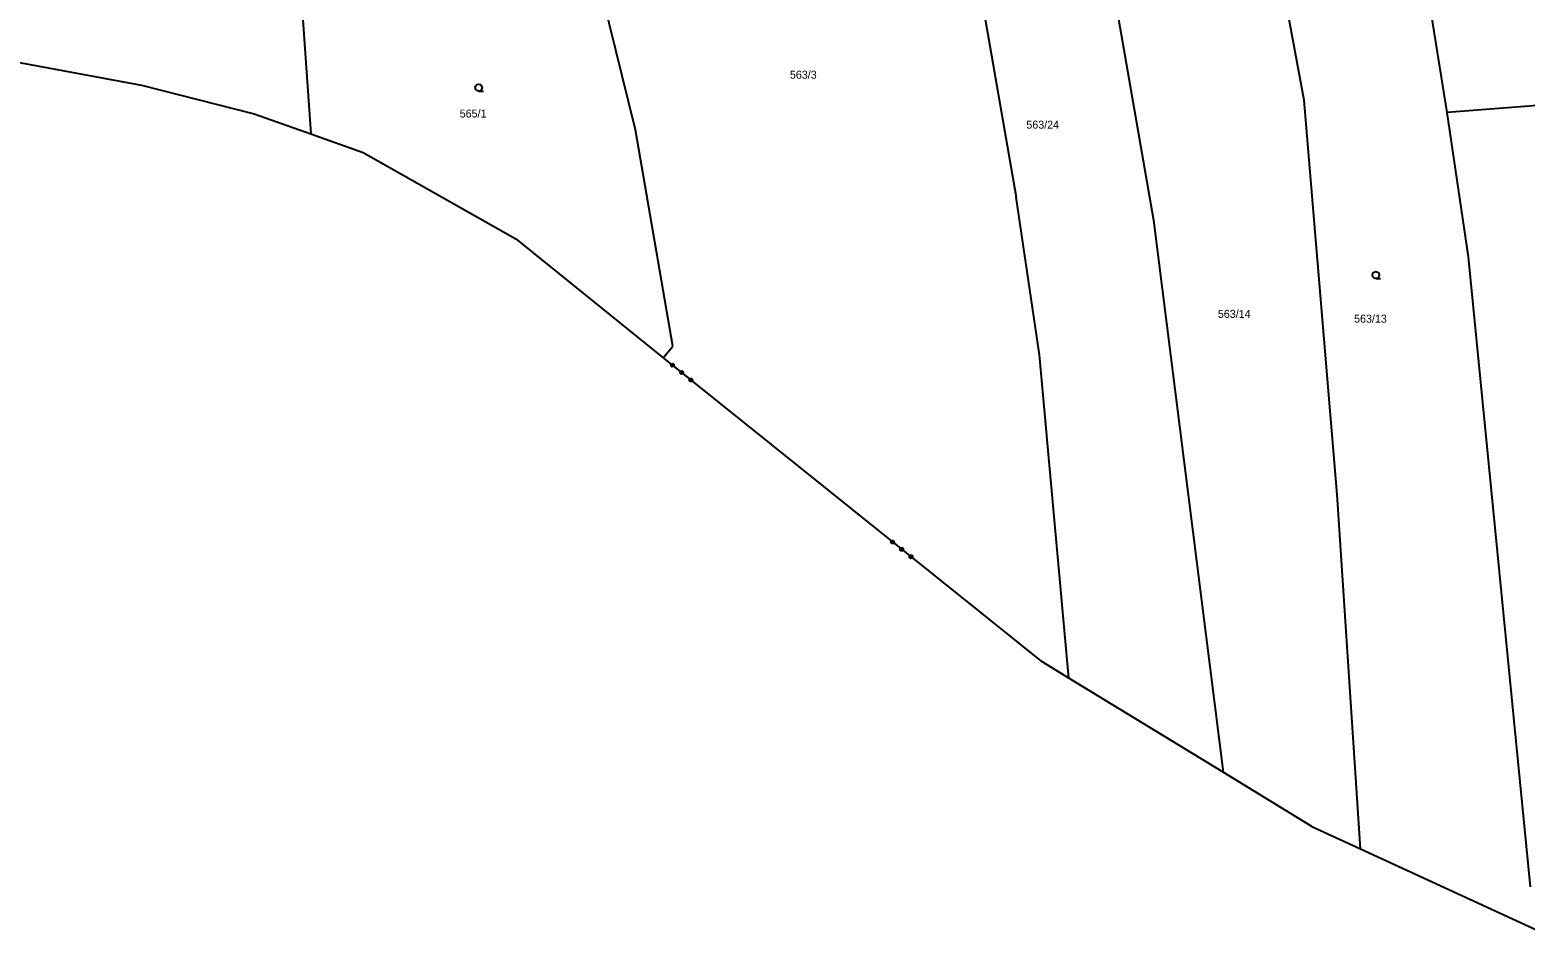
# Model space of a CAD drawing. Extents: x -757994 to -755874, y -1047691 to -1046119.
# Drawn here: x -756795.4 to -756636.5, y -1047438.6 to -1047342.9 of the extents above; entities that cross this region are included whole.
import ezdxf

# ---------------------------------------------------------------- set-up
doc = ezdxf.new("R2010")
doc.units = 0
doc.layers.add('katastrální mapa', color=7, linetype='Continuous')

msp = doc.modelspace()

# ---------------------------------------------------------------- linework, layer by layer
at = {"layer": 'katastrální mapa'}
for p, q in [((-756660, -1047350.4), (-756666.15, -1047317.14)), ((-756767.89, -1047320.49), (-756765.54, -1047353.97)), ((-756644.81, -1047351.72), (-756649.14, -1047324.55)), ((-756696.37, -1047327.59), (-756690.58, -1047360.7)), ((-756681.93, -1047328.93), (-756675.99, -1047363.16)), ((-756731.04, -1047353.53), (-756735.79, -1047334.28)), ((-756797.84, -1047346.15), (-756783.51, -1047348.81)), ((-756783.51, -1047348.81), (-756771.54, -1047351.85)), ((-756656.5, -1047392.3), (-756660, -1047350.4)), ((-756615.37, -1047349.38), (-756644.81, -1047351.72)), ((-756771.54, -1047351.85), (-756765.54, -1047353.97)), ((-756642.53, -1047367.03), (-756644.81, -1047351.72)), ((-756727.06, -1047376.52), (-756731.04, -1047353.53)), ((-756765.54, -1047353.97), (-756759.96, -1047355.94)), ((-756759.96, -1047355.94), (-756743.75, -1047365.12)), ((-756688.12, -1047377.47), (-756690.58, -1047360.7)), ((-756675.99, -1047363.16), (-756668.61, -1047421.82)), ((-756743.75, -1047365.12), (-756728.08, -1047377.77)), ((-756635.93, -1047434), (-756642.53, -1047367.03)), ((-756728.08, -1047377.77), (-756727.06, -1047376.52)), ((-756728.08, -1047377.77), (-756687.95, -1047410.02)), ((-756684.99, -1047411.82), (-756688.12, -1047377.47)), ((-756654.02, -1047429.95), (-756656.5, -1047392.3)), ((-756684.99, -1047411.82), (-756687.95, -1047410.02)), ((-756668.61, -1047421.82), (-756684.99, -1047411.82)), ((-756659.17, -1047427.58), (-756668.61, -1047421.82)), ((-756659.17, -1047427.58), (-756654.02, -1047429.95)), ((-756654.02, -1047429.95), (-756635.23, -1047438.59))]:
    msp.add_line(p, q, dxfattribs=at)
for points in [[(-756747.69, -1047349.43), (-756747.88, -1047349.38), (-756748.01, -1047349.25), (-756748.07, -1047349.06), (-756748.01, -1047348.88), (-756747.88, -1047348.74), (-756747.7, -1047348.69), (-756747.51, -1047348.74), (-756747.38, -1047348.88), (-756747.33, -1047349.07), (-756747.38, -1047349.26), (-756747.51, -1047349.39), (-756747.7, -1047349.44), (-756747.2, -1047349.44)], [(-756652.37, -1047369.35), (-756652.56, -1047369.3), (-756652.7, -1047369.17), (-756652.74, -1047368.98), (-756652.7, -1047368.79), (-756652.56, -1047368.66), (-756652.38, -1047368.61), (-756652.19, -1047368.66), (-756652.05, -1047368.79), (-756652.01, -1047368.99), (-756652.05, -1047369.18), (-756652.19, -1047369.31), (-756652.38, -1047369.36), (-756651.88, -1047369.36)], [(-756726.95, -1047378.47), (-756726.94, -1047378.6), (-756727.02, -1047378.71), (-756727.16, -1047378.72), (-756727.26, -1047378.64), (-756727.28, -1047378.5), (-756727.19, -1047378.4), (-756727.06, -1047378.38), (-756726.95, -1047378.47), (-756726.96, -1047378.49), (-756727.06, -1047378.41), (-756727.11, -1047378.42), (-756726.96, -1047378.54), (-756726.96, -1047378.59), (-756727.17, -1047378.42), (-756727.19, -1047378.46), (-756726.99, -1047378.62), (-756727.01, -1047378.66), (-756727.22, -1047378.49), (-756727.24, -1047378.52), (-756727.03, -1047378.69), (-756727.08, -1047378.7), (-756727.25, -1047378.57), (-756727.24, -1047378.62), (-756727.13, -1047378.71)], [(-756725.98, -1047379.26), (-756725.96, -1047379.39), (-756726.05, -1047379.49), (-756726.18, -1047379.51), (-756726.29, -1047379.42), (-756726.3, -1047379.29), (-756726.22, -1047379.19), (-756726.08, -1047379.17), (-756725.98, -1047379.26), (-756725.99, -1047379.27), (-756726.09, -1047379.19), (-756726.14, -1047379.2), (-756725.99, -1047379.32), (-756725.98, -1047379.38), (-756726.2, -1047379.2), (-756726.22, -1047379.24), (-756726.01, -1047379.41), (-756726.03, -1047379.44), (-756726.25, -1047379.27), (-756726.27, -1047379.3), (-756726.06, -1047379.47), (-756726.11, -1047379.48), (-756726.27, -1047379.35), (-756726.26, -1047379.41), (-756726.17, -1047379.49)], [(-756725, -1047380.04), (-756724.98, -1047380.18), (-756725.07, -1047380.28), (-756725.2, -1047380.29), (-756725.31, -1047380.21), (-756725.32, -1047380.08), (-756725.24, -1047379.97), (-756725.1, -1047379.96), (-756725, -1047380.04), (-756725.03, -1047380.04), (-756725.12, -1047379.97), (-756725.17, -1047379.98), (-756725.02, -1047380.1), (-756725.01, -1047380.16), (-756725.22, -1047379.99), (-756725.24, -1047380.03), (-756725.04, -1047380.19), (-756725.06, -1047380.22), (-756725.27, -1047380.06), (-756725.3, -1047380.08), (-756725.09, -1047380.25), (-756725.13, -1047380.27), (-756725.29, -1047380.14), (-756725.3, -1047380.18), (-756725.21, -1047380.26)], [(-756703.57, -1047397.26), (-756703.56, -1047397.4), (-756703.64, -1047397.5), (-756703.77, -1047397.51), (-756703.88, -1047397.43), (-756703.89, -1047397.3), (-756703.81, -1047397.19), (-756703.68, -1047397.18), (-756703.57, -1047397.26), (-756703.58, -1047397.28), (-756703.67, -1047397.21), (-756703.73, -1047397.21), (-756703.57, -1047397.34), (-756703.57, -1047397.39), (-756703.78, -1047397.22), (-756703.81, -1047397.25), (-756703.6, -1047397.41), (-756703.62, -1047397.45), (-756703.83, -1047397.28), (-756703.86, -1047397.31), (-756703.65, -1047397.48), (-756703.69, -1047397.5), (-756703.86, -1047397.36), (-756703.86, -1047397.41), (-756703.75, -1047397.5)], [(-756702.59, -1047398.05), (-756702.58, -1047398.18), (-756702.66, -1047398.29), (-756702.8, -1047398.3), (-756702.9, -1047398.22), (-756702.92, -1047398.08), (-756702.83, -1047397.98), (-756702.7, -1047397.96), (-756702.59, -1047398.05), (-756702.61, -1047398.06), (-756702.7, -1047397.99), (-756702.76, -1047397.99), (-756702.6, -1047398.12), (-756702.6, -1047398.17), (-756702.81, -1047398), (-756702.84, -1047398.03), (-756702.62, -1047398.2), (-756702.65, -1047398.24), (-756702.86, -1047398.06), (-756702.89, -1047398.09), (-756702.67, -1047398.27), (-756702.73, -1047398.27), (-756702.88, -1047398.15), (-756702.88, -1047398.2), (-756702.78, -1047398.28)], [(-756701.61, -1047398.83), (-756701.6, -1047398.97), (-756701.68, -1047399.07), (-756701.82, -1047399.09), (-756701.92, -1047399), (-756701.94, -1047398.87), (-756701.85, -1047398.76), (-756701.72, -1047398.75), (-756701.61, -1047398.83), (-756701.64, -1047398.84), (-756701.74, -1047398.76), (-756701.78, -1047398.77), (-756701.64, -1047398.89), (-756701.63, -1047398.95), (-756701.83, -1047398.79), (-756701.86, -1047398.82), (-756701.65, -1047398.98), (-756701.68, -1047399.01), (-756701.88, -1047398.85), (-756701.91, -1047398.88), (-756701.71, -1047399.04), (-756701.75, -1047399.06), (-756701.91, -1047398.93), (-756701.91, -1047398.98), (-756701.82, -1047399.05)]]:
    msp.add_lwpolyline(points, dxfattribs=at)

# ---------------------------------------------------------------- texts
for s, p in [('563/3', (-756714.63, -1047348.11)), ('565/1', (-756749.71, -1047352.24)), ('563/24', (-756689.51, -1047353.42)), ('563/14', (-756669.16, -1047373.53)), ('563/13', (-756654.69, -1047374.04))]:
    msp.add_text(s, height=0.85, dxfattribs=at).set_placement(p)

doc.saveas('drawing.dxf')
